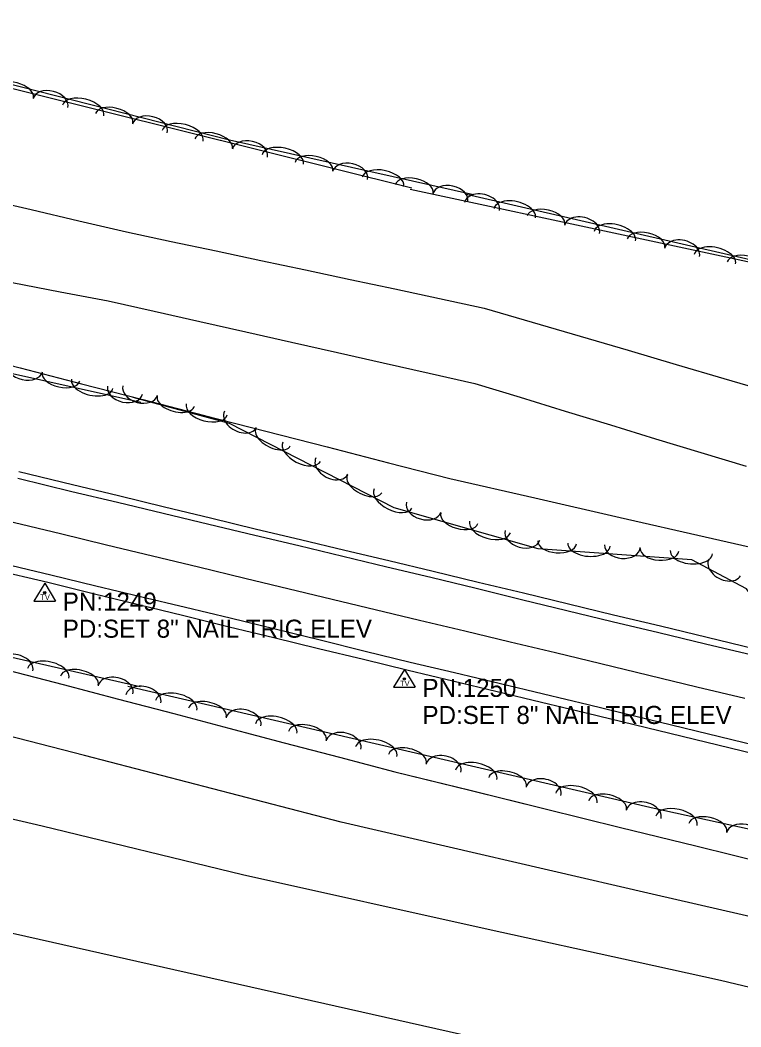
# Model space of a CAD drawing. Extents: x 1441650 to 1491889, y 345904 to 358319.
# Drawn here: x 1471367.5 to 1471567.1, y 348429.8 to 348708.7 of the extents above; entities that cross this region are included whole.
import ezdxf

# ---------------------------------------------------------------- set-up
doc = ezdxf.new("R2010")
doc.units = 0
for name, color, linetype in [('S_DITCHLINE', 7, 'Continuous'), ('S_EDGE_PAVEMENT', 7, 'Continuous'), ('S_MISC_BOUNDARY', 7, 'Continuous'), ('S_PAVEMENT_CROWN', 7, 'Continuous'), ('S_SECONDARY_CTL', 7, 'Continuous'), ('S_SECONDARY_CTL_ANNOT', 7, 'Continuous'), ('S_SHOULDER', 7, 'Continuous'), ('S_STREAM', 7, 'Continuous'), ('S_TRAILS', 7, 'Continuous'), ('S_TREE', 7, 'Continuous')]:
    doc.layers.add(name, color=color, linetype=linetype)

msp = doc.modelspace()

# ---------------------------------------------------------------- linework, layer by layer
at = {"layer": 'S_DITCHLINE'}
for points in [[(1471357.35, 348659.31), (1471370.57, 348656.22), (1471383.79, 348653.13), (1471397.01, 348650.04), (1471409.39, 348647.4), (1471421.77, 348644.76), (1471434.15, 348642.12), (1471446.53, 348639.48), (1471458.91, 348636.85), (1471471.29, 348634.21), (1471483.67, 348631.57), (1471496.05, 348628.93), (1471509.32, 348625.03), (1471522.59, 348621.12), (1471535.85, 348617.22), (1471549.12, 348613.31), (1471562.39, 348609.41), (1471575.66, 348605.5)], [(1471365.34, 348635.98), (1471378.63, 348633.44), (1471391.92, 348630.89), (1471404.61, 348628.04), (1471417.3, 348625.18), (1471429.99, 348622.33), (1471442.68, 348619.48), (1471455.37, 348616.62), (1471468.05, 348613.77), (1471480.74, 348610.92), (1471493.43, 348608.07), (1471505.95, 348604.24), (1471518.46, 348600.41), (1471530.98, 348596.58), (1471543.49, 348592.75), (1471556.01, 348588.92), (1471568.52, 348585.09)]]:
    msp.add_lwpolyline(points, dxfattribs=at)
at = {"layer": 'S_EDGE_PAVEMENT'}
for points in [[(1471366.92, 348581.79), (1471381.84, 348578.16), (1471394.5, 348575.13), (1471407.16, 348572.1), (1471419.82, 348569.07), (1471432.48, 348566.04), (1471444.68, 348563.12), (1471456.87, 348560.21), (1471469.06, 348557.29), (1471481.26, 348554.37), (1471493.81, 348551.3), (1471506.35, 348548.24), (1471518.9, 348545.18), (1471531.45, 348542.11), (1471544.38, 348539.04), (1471557.31, 348535.97), (1471570.25, 348532.89)], [(1471360.93, 348558.65), (1471376.07, 348555), (1471388.48, 348552.03), (1471400.89, 348549.05), (1471413.3, 348546.07), (1471425.71, 348543.1), (1471438.17, 348540.04), (1471450.62, 348536.99), (1471463.08, 348533.93), (1471475.53, 348530.88), (1471487.84, 348527.94), (1471500.15, 348525.01), (1471512.45, 348522.08), (1471524.76, 348519.14), (1471538.03, 348515.92), (1471551.29, 348512.69), (1471564.56, 348509.47), (1471577.83, 348506.24)]]:
    msp.add_lwpolyline(points, dxfattribs=at)
at = {"layer": 'S_MISC_BOUNDARY'}
for points in [[(1471476.01, 348662.12), (1471263.84, 348715.04), (1471090.08, 348763.64), (1471027.52, 348782.19), (1470999.15, 348793.84), (1470977.08, 348807.98), (1470961.39, 348828.1), (1470949.02, 348858.02), (1470944.11, 348905.23)], [(1471475.52, 348661.88), (1471596.07, 348636.03), (1471627.75, 348620.42), (1471738.86, 348602.3), (1471793.49, 348589.52), (1471854.04, 348561.81), (1471950.78, 348540.61), (1472086.48, 348515.91), (1472163.94, 348495.48), (1472191.15, 348487.15), (1472223.27, 348480.2), (1472233.74, 348498.39), (1472234.47, 348559.03), (1472230, 348608)]]:
    msp.add_lwpolyline(points, dxfattribs=at)
at = {"layer": 'S_PAVEMENT_CROWN'}
msp.add_lwpolyline([(1471363.67, 348570.09), (1471378.69, 348566.44), (1471391.45, 348563.37), (1471404.2, 348560.3), (1471416.96, 348557.23), (1471429.72, 348554.15), (1471453.91, 348548.34), (1471478.09, 348542.52), (1471490.66, 348539.51), (1471503.22, 348536.5), (1471515.79, 348533.49), (1471528.35, 348530.49), (1471541.63, 348527.27), (1471554.92, 348524.06), (1471568.2, 348520.84)], dxfattribs=at)
at = {"layer": 'S_SECONDARY_CTL'}
for p, q in [((1471374.34, 348552.73), (1471371.33, 348547.78)), ((1471374.34, 348552.73), (1471377.29, 348547.78)), ((1471371.33, 348547.78), (1471377.29, 348547.78)), ((1471473.93, 348528.84), (1471470.92, 348523.89)), ((1471473.93, 348528.84), (1471476.87, 348523.89)), ((1471470.92, 348523.89), (1471476.87, 348523.89))]:
    msp.add_line(p, q, dxfattribs=at)
for centre, radius in [((1471374.34, 348550.12), 0.311), ((1471374.34, 348550.12), 0.183), ((1471374.34, 348550.12), 0.103), ((1471473.93, 348526.23), 0.311), ((1471473.93, 348526.23), 0.183), ((1471473.93, 348526.23), 0.103)]:
    msp.add_circle(centre, radius, dxfattribs=at)
at = {"layer": 'S_SHOULDER'}
for points in [[(1471367.16, 348583.7), (1471382.02, 348580.08), (1471394.76, 348576.98), (1471407.49, 348573.88), (1471420.23, 348570.78), (1471432.96, 348567.68), (1471445.19, 348564.78), (1471457.42, 348561.87), (1471469.65, 348558.97), (1471481.88, 348556.07), (1471494.37, 348553.05), (1471506.87, 348550.02), (1471519.36, 348546.99), (1471531.86, 348543.97), (1471544.8, 348540.87), (1471557.75, 348537.77), (1471570.7, 348534.67)], [(1471360.08, 348556.55), (1471375.18, 348552.98), (1471387.73, 348549.9), (1471400.28, 348546.81), (1471412.83, 348543.73), (1471425.38, 348540.65), (1471437.78, 348537.65), (1471450.19, 348534.66), (1471462.6, 348531.66), (1471475, 348528.67), (1471487.3, 348525.7), (1471499.61, 348522.72), (1471511.91, 348519.75), (1471524.22, 348516.78), (1471537.51, 348513.56), (1471550.81, 348510.35), (1471564.1, 348507.14), (1471577.4, 348503.93)]]:
    msp.add_lwpolyline(points, dxfattribs=at)
at = {"layer": 'S_STREAM'}
for points in [[(1471624.07, 348447.82), (1471542.54, 348466.59), (1471456.42, 348486.54), (1471385.36, 348504.99), (1471335.81, 348517.73), (1471281.18, 348531.91), (1471218.61, 348549.99)], [(1471244.12, 348517.01), (1471298.74, 348502.97), (1471373.65, 348485.48), (1471429.12, 348472.06), (1471497.14, 348456.87), (1471538.35, 348447.84), (1471561.48, 348442.77), (1471596.59, 348434.37)]]:
    msp.add_lwpolyline(points, dxfattribs=at)
at = {"layer": 'S_TRAILS'}
msp.add_lwpolyline([(1472062.92, 348255.23), (1472056.04, 348268.8), (1472035.11, 348280.93), (1472001.86, 348292.14), (1471963.66, 348301.55), (1471920.12, 348308.54), (1471891.5, 348316.36), (1471830.74, 348337.47), (1471762.57, 348359.51), (1471691.38, 348377.68), (1471611.99, 348401.44), (1471569.39, 348413.13), (1471503.14, 348424.71), (1471348.55, 348459.48)], dxfattribs=at)
at = {"layer": 'S_TREE'}
for points in [[(1471210.56, 348729.21), (1471300.05, 348707.48), (1471425.52, 348675.49), (1471493.04, 348660.42)], [(1471400.92, 348602.81), (1471338.49, 348616.75), (1471311.04, 348612.64), (1471285.47, 348616.44), (1471244.6, 348625.57), (1471225.72, 348639.37), (1471212.35, 348649.01), (1471188.67, 348645.16), (1471166.89, 348640.9), (1471151.32, 348645.21), (1471139.45, 348662.73), (1471130.31, 348674.89), (1471110.4, 348666.21), (1471079.91, 348668.57), (1471057.37, 348677.38), (1471039.65, 348692.67), (1471026.08, 348696.2), (1470975.52, 348708.83)], [(1471163.59, 348664.86), (1471180.59, 348660.48), (1471197.59, 348656.11), (1471214.58, 348651.73), (1471231.58, 348647.35), (1471248.58, 348642.98), (1471265.57, 348638.6), (1471282.57, 348634.22), (1471299.57, 348629.85), (1471316.56, 348625.47), (1471333.56, 348621.09), (1471350.56, 348616.72), (1471367.55, 348612.34), (1471384.55, 348607.96), (1471401.55, 348603.59), (1471418.54, 348599.21), (1471435.54, 348594.83), (1471452.54, 348590.46), (1471469.53, 348586.08), (1471486.53, 348581.7), (1471510.08, 348576.33), (1471533.64, 348570.95), (1471557.2, 348565.57), (1471580.75, 348560.19)], [(1471163.59, 348664.86), (1471180.59, 348660.48), (1471197.59, 348656.11), (1471214.58, 348651.73), (1471231.58, 348647.35), (1471248.58, 348642.98), (1471265.57, 348638.6), (1471282.57, 348634.22), (1471299.57, 348629.85), (1471316.56, 348625.47), (1471333.56, 348621.09), (1471350.56, 348616.72), (1471367.55, 348612.34), (1471384.55, 348607.96), (1471401.55, 348603.59), (1471418.54, 348599.21), (1471435.54, 348594.83), (1471452.54, 348590.46), (1471469.53, 348586.08), (1471486.53, 348581.7), (1471510.08, 348576.33), (1471533.64, 348570.95), (1471557.2, 348565.57), (1471580.75, 348560.19)], [(1471491.11, 348660.48), (1471594.13, 348636.78), (1471643.82, 348612.02), (1471751.26, 348597.01), (1471818.39, 348575.93), (1471901.32, 348550.74), (1472006.87, 348530.89), (1472096.95, 348513.71), (1472171.89, 348496.1), (1472197.12, 348487.84)], [(1471055.31, 348477.8), (1471080.38, 348485.5), (1471097.09, 348504.86), (1471089.18, 348517.74), (1471063.6, 348514.26), (1471047.18, 348518.01), (1471032.8, 348529.29), (1471017.76, 348535.75), (1470996.63, 348540.38), (1470979.78, 348542.63), (1470971.1, 348554.7), (1470970.06, 348579.71), (1470974.53, 348600.75), (1470983.01, 348617.63), (1470999.08, 348621.6), (1471096.99, 348599.73), (1471192.08, 348575.66), (1471241.93, 348559.39), (1471308.22, 348545.25), (1471400.75, 348524.1)], [(1472528.19, 348331.65), (1472410.41, 348362.18), (1472334.28, 348382.23), (1472262.11, 348398.35), (1472181.98, 348396.12), (1472149.15, 348407.6), (1472131.22, 348413.02), (1472064.35, 348427.43), (1472021.14, 348432.96), (1471956.38, 348452.28), (1471937.33, 348480.28), (1471894.68, 348467.42), (1471781, 348495.31), (1471736.72, 348531.83), (1471631.28, 348544.3), (1471603.79, 348531.98), (1471580.06, 348535.42), (1471568.63, 348551.19), (1471553.54, 348559.18), (1471510.97, 348562.27), (1471471.1, 348573.64), (1471425.55, 348596.94), (1471398.84, 348604.14)], [(1471364.17, 348528.65), (1471379.47, 348524.63), (1471394.77, 348520.61), (1471410.06, 348516.59), (1471425.36, 348512.57), (1471440.65, 348508.55), (1471455.95, 348504.53), (1471471.25, 348500.51), (1471492.08, 348495.37), (1471512.92, 348490.23), (1471533.76, 348485.09), (1471554.6, 348479.94), (1471575.43, 348474.8)], [(1471364.17, 348528.65), (1471379.47, 348524.63), (1471394.77, 348520.61), (1471410.06, 348516.59), (1471425.36, 348512.57), (1471440.66, 348508.55), (1471455.95, 348504.53), (1471471.25, 348500.51), (1471492.09, 348495.37), (1471512.92, 348490.23), (1471533.76, 348485.09), (1471554.6, 348479.94), (1471575.43, 348474.8)], [(1471397.38, 348524.16), (1471543.07, 348490.44), (1471688.24, 348458.62), (1471805.19, 348432.98), (1471948.44, 348391.73), (1472079.77, 348362.98), (1472225.66, 348324.76), (1472307.56, 348305.8)]]:
    msp.add_lwpolyline(points, dxfattribs=at)
for centre, major_axis, ratio, start_param, end_param in [((1471366.02, 348688.5), (-5.18, 1.32), 0.535286, 3.141096, 6.282688), ((1471375.94, 348685.7), (-4.8, 1.22), 0.678449, 3.14076, 6.282352), ((1471384.98, 348683.66), (-5.69, 1.45), 0.544572, 3.14108, 6.282672), ((1471393.57, 348681.47), (-5.18, 1.32), 0.535286, 3.141096, 6.282688), ((1471403.49, 348678.68), (-4.8, 1.22), 0.678449, 3.14076, 6.282352), ((1471412.52, 348676.64), (-5.69, 1.45), 0.544572, 3.14108, 6.282672), ((1471421.12, 348674.45), (-5.18, 1.32), 0.535286, 3.141096, 6.282688), ((1471431.15, 348671.82), (-4.84, 1.08), 0.67849, 3.141593, 6.283185), ((1471440.24, 348670.06), (-5.73, 1.28), 0.544605, 3.141593, 6.283185), ((1471448.9, 348668.12), (-5.22, 1.17), 0.535318, 3.141593, 6.283185), ((1471458.89, 348665.63), (-4.84, 1.08), 0.67849, 3.141593, 6.283185), ((1471467.99, 348663.86), (-5.73, 1.28), 0.544605, 3.141593, 6.283185), ((1471476.64, 348661.93), (-5.22, 1.17), 0.535318, 3.141593, 6.283185), ((1471486.64, 348659.43), (-4.84, 1.08), 0.67849, 3.141593, 6.283185), ((1471495.41, 348657.05), (-4.83, 1.11), 0.684997, 3.141601, 6.283194), ((1471504.49, 348655.22), (-5.72, 1.32), 0.549828, 3.141598, 6.283191), ((1471513.13, 348653.24), (-5.21, 1.2), 0.540452, 3.141598, 6.28319), ((1471523.11, 348650.67), (-4.83, 1.11), 0.684997, 3.141601, 6.283194), ((1471532.19, 348648.85), (-5.72, 1.32), 0.549828, 3.141598, 6.283191), ((1471540.83, 348646.86), (-5.21, 1.2), 0.540452, 3.141598, 6.28319), ((1471550.81, 348644.3), (-4.83, 1.11), 0.684997, 3.141601, 6.283194), ((1471559.9, 348642.48), (-5.72, 1.32), 0.549828, 3.141598, 6.283191), ((1471568.54, 348640.49), (-5.21, 1.2), 0.540452, 3.141598, 6.28319), ((1471368.85, 348612.38), (4.84, -1.08), 0.678504, 3.142684, 6.284276), ((1471378.85, 348609.89), (5.22, -1.17), 0.535329, 3.142244, 6.283836), ((1471387.5, 348607.95), (5.73, -1.28), 0.544616, 3.142264, 6.283857), ((1471396.59, 348606.19), (4.84, -1.08), 0.678504, 3.142684, 6.284276), ((1471400.78, 348606.08), (4.78, -1.29), 0.684635, 3.141609, 6.283201), ((1471410.65, 348603.15), (5.16, -1.39), 0.540166, 3.141602, 6.283195), ((1471419.22, 348600.84), (5.67, -1.53), 0.549537, 3.141603, 6.283195), ((1471428.53, 348598.09), (4.41, -2.26), 0.684632, 3.141619, 6.283212), ((1471437.58, 348593.17), (4.76, -2.44), 0.540164, 3.141608, 6.283201), ((1471445.47, 348589.13), (5.22, -2.67), 0.549535, 3.141609, 6.283201), ((1471453.84, 348585.14), (4.41, -2.26), 0.684632, 3.141619, 6.283212), ((1471462.89, 348580.22), (4.76, -2.44), 0.540164, 3.141608, 6.283201), ((1471470.78, 348576.18), (5.22, -2.67), 0.549535, 3.141609, 6.283201), ((1471479.27, 348573.78), (4.77, -1.36), 0.684633, 3.141593, 6.283185), ((1471489.11, 348570.71), (5.14, -1.47), 0.540165, 3.141593, 6.283185), ((1471497.63, 348568.28), (5.64, -1.61), 0.549536, 3.141593, 6.283185), ((1471506.61, 348565.99), (4.77, -1.36), 0.684633, 3.141593, 6.283185), ((1471516.2, 348564.02), (5.33, -0.39), 0.540208, 3.141611, 6.283203), ((1471525.04, 348563.38), (5.85, -0.43), 0.54958, 3.141611, 6.283204), ((1471534.3, 348562.96), (4.94, -0.36), 0.684688, 3.141623, 6.283215), ((1471544.55, 348561.96), (5.33, -0.39), 0.540208, 3.141611, 6.283203), ((1471553.4, 348561.31), (5.85, -0.43), 0.54958, 3.141611, 6.283204), ((1471562.57, 348557.09), (4.38, -2.32), 0.684643, 3.141881, 6.283474), ((1471366.24, 348529.54), (-4.83, 1.1), 0.685175, 3.141569, 6.283162), ((1471375.33, 348527.74), (-5.72, 1.31), 0.54997, 3.141578, 6.283171), ((1471383.97, 348525.76), (-5.21, 1.19), 0.540592, 3.141579, 6.283172), ((1471393.95, 348523.21), (-4.83, 1.1), 0.685175, 3.141569, 6.283162), ((1471401.67, 348520.72), (-4.83, 1.12), 0.685298, 3.141593, 6.283186), ((1471410.75, 348518.88), (-5.72, 1.32), 0.55007, 3.141593, 6.283186), ((1471419.39, 348516.89), (-5.21, 1.21), 0.540689, 3.141593, 6.283186), ((1471429.37, 348514.31), (-4.83, 1.12), 0.685298, 3.141593, 6.283186), ((1471438.44, 348512.48), (-5.72, 1.32), 0.55007, 3.141593, 6.283186), ((1471447.08, 348510.48), (-5.21, 1.21), 0.540689, 3.141593, 6.283186), ((1471457.06, 348507.9), (-4.83, 1.12), 0.685298, 3.141593, 6.283186), ((1471466.14, 348506.07), (-5.72, 1.32), 0.55007, 3.141593, 6.283186), ((1471474.78, 348504.07), (-5.21, 1.21), 0.540689, 3.141593, 6.283186), ((1471484.76, 348501.49), (-4.83, 1.12), 0.685298, 3.141593, 6.283186), ((1471493.84, 348499.66), (-5.72, 1.32), 0.55007, 3.141593, 6.283186), ((1471502.48, 348497.66), (-5.21, 1.21), 0.540689, 3.141593, 6.283186), ((1471512.45, 348495.08), (-4.83, 1.12), 0.685298, 3.141593, 6.283186), ((1471521.53, 348493.25), (-5.72, 1.32), 0.55007, 3.141593, 6.283186), ((1471530.17, 348491.25), (-5.21, 1.21), 0.540689, 3.141593, 6.283186), ((1471540.15, 348488.67), (-4.83, 1.12), 0.685298, 3.141593, 6.283186), ((1471549.27, 348486.91), (-5.73, 1.26), 0.55007, 3.141593, 6.283185), ((1471557.93, 348485.01), (-5.22, 1.14), 0.540689, 3.141593, 6.283185), ((1471567.94, 348482.55), (-4.84, 1.06), 0.685298, 3.141593, 6.283185)]:
    msp.add_ellipse(centre, major_axis=major_axis, ratio=ratio, start_param=start_param, end_param=end_param, dxfattribs=at)

# ---------------------------------------------------------------- texts
at = {"layer": 'S_SECONDARY_CTL'}
for p in [(1471373.13, 348548.11), (1471472.72, 348524.22)]:
    msp.add_text('TV', height=1.5, rotation=360, dxfattribs=at).set_placement(p)
at = {"layer": 'S_SECONDARY_CTL_ANNOT'}
for s, p in [('PN:1249', (1471379.34, 348545.12)), ('PD:SET 8" NAIL TRIG ELEV', (1471379.34, 348537.62)), ('PN:1250', (1471478.93, 348521.23)), ('PD:SET 8" NAIL TRIG ELEV', (1471478.93, 348513.73))]:
    msp.add_text(s, height=5, dxfattribs=at).set_placement(p)

doc.saveas('drawing.dxf')
